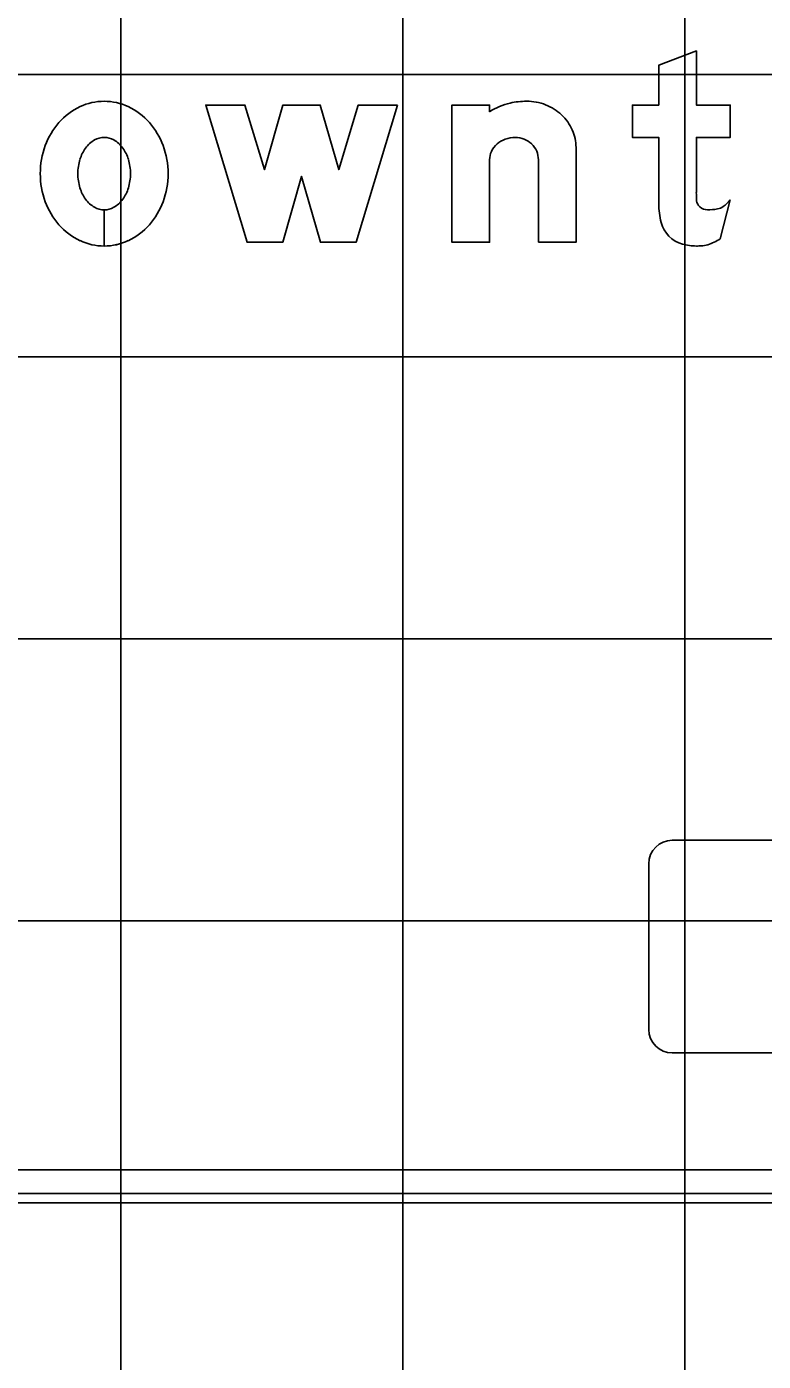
# Model space of a CAD drawing. Extents: x 2193008 to 2198143, y 1236112 to 1237864.
# Drawn here: x 2195802.04 to 2195807.26, y 1237191.98 to 1237201.45 of the extents above; entities that cross this region are included whole.
import ezdxf

# ---------------------------------------------------------------- set-up
doc = ezdxf.new("R2010")
doc.units = 0
for name, color, linetype in [('GSBWFILL', 7, 'Continuous'), ('GSCOLORFILL', 7, 'Continuous'), ('GSOUTLINE', 7, 'Continuous'), ('M-ROADS', 7, 'Continuous')]:
    doc.layers.add(name, color=color, linetype=linetype)

msp = doc.modelspace()

# ---------------------------------------------------------------- linework, layer by layer
at = {"layer": 'GSBWFILL'}
for p, q in [((2195805.6685, 1237200.5023), (2195805.6685, 1237199.9176)), ((2195806.9583, 1237199.9424), (2195807.0285, 1237200.2184)), ((2195802.5885, 1237199.8909), (2195802.5885, 1237200.1476)), ((2195802.5885, 1237200.1476), (2195802.5885, 1237199.8909))]:
    msp.add_line(p, q, dxfattribs=at)
for points in [[(2195806.7885, 1237200.2709), (2195806.7885, 1237200.6609), (2195807.0285, 1237200.6609), (2195807.0285, 1237200.8909), (2195806.7885, 1237200.8909), (2195806.7885, 1237201.2742), (2195806.5218, 1237201.1731), (2195806.5218, 1237200.8909), (2195806.3351, 1237200.8909), (2195806.3351, 1237200.6609), (2195806.5218, 1237200.6609), (2195806.5218, 1237200.1903)], [(2195805.3218, 1237200.8427), (2195805.3218, 1237200.8909), (2195805.0551, 1237200.8909), (2195805.0551, 1237199.9176), (2195805.3218, 1237199.9176), (2195805.3218, 1237200.5023)], [(2195805.6685, 1237199.9176), (2195805.9351, 1237199.9176), (2195805.9351, 1237200.5901)]]:
    msp.add_lwpolyline(points, dxfattribs=at)
msp.add_lwpolyline([(2195804.6685, 1237200.8909), (2195804.3751, 1237199.9176), (2195804.1218, 1237199.9176), (2195803.9885, 1237200.3842), (2195803.8551, 1237199.9176), (2195803.6018, 1237199.9176), (2195803.3085, 1237200.8909), (2195803.587, 1237200.8909), (2195803.725, 1237200.4328), (2195803.8559, 1237200.8909), (2195804.121, 1237200.8909), (2195804.2519, 1237200.4328), (2195804.39, 1237200.8909)], close=True, dxfattribs=at)
for centre, major_axis, ratio, start_param, end_param in [((2195802.6138, 1237200.4618), (0, 0.4615), 0.999994, 0.438571, 0.847388), ((2195802.5885, 1237200.5158), (0, 0.4018), 0.999994, 0, 0.438571), ((2195802.5885, 1237200.5158), (0, 0.4018), 0.999994, 5.844614, 6.283185), ((2195802.5631, 1237200.4618), (0, 0.4615), 0.999994, 5.435798, 5.844614), ((2195805.5798, 1237200.4378), (0, 0.4802), 0.999997, 0.235088, 0.567132), ((2195805.5843, 1237200.3842), (0, 0.5334), 0.999997, 0, 0.219986), ((2195805.5843, 1237200.5422), (0, 0.3754), 0.999997, 5.914285, 6.283185), ((2195805.5933, 1237200.5655), (0, 0.3503), 0.999997, 5.532258, 5.914285), ((2195802.6533, 1237200.4269), (0, 0.5141), 0.999994, 0.847388, 1.220117), ((2195802.5236, 1237200.4269), (0, 0.5141), 0.999994, 5.063069, 5.435798), ((2195805.6073, 1237200.5805), (0, 0.3299), 0.999997, 5.130076, 5.532258), ((2195802.621, 1237200.466), (0, 0.2035), 0.999994, 0.517724, 0.942), ((2195802.5885, 1237200.5232), (0, 0.1377), 0.999994, 0, 0.517724), ((2195802.5885, 1237200.5232), (0, 0.1377), 0.999994, 5.765461, 6.283185), ((2195802.5559, 1237200.466), (0, 0.2035), 0.999994, 5.341185, 5.765461), ((2195805.4958, 1237200.4763), (0, 0.1835), 0.999997, 0.345704, 0.715718), ((2195805.5047, 1237200.4515), (0, 0.2099), 0.999997, 0, 0.345704), ((2195805.5047, 1237200.493), (0, 0.1684), 0.999997, 5.900624, 6.283185), ((2195805.5066, 1237200.4975), (0, 0.1635), 0.999997, 5.51227, 5.900624), ((2195805.629, 1237200.5901), (0, 0.3062), 0.999997, 4.712389, 5.130076), ((2195802.7152, 1237200.4042), (0, 0.5801), 0.999994, 1.220117, 1.570796), ((2195802.6724, 1237200.4287), (0, 0.267), 0.999994, 0.942, 1.278197), ((2195802.5045, 1237200.4287), (0, 0.267), 0.999994, 5.004989, 5.341185), ((2195802.4617, 1237200.4042), (0, 0.5801), 0.999994, 4.712389, 5.063069), ((2195805.4607, 1237200.5023), (0, 0.1389), 0.999997, 1.126231, 1.570796), ((2195805.482, 1237200.4922), (0, 0.1625), 0.999997, 0.715718, 1.126231), ((2195805.5094, 1237200.5005), (0, 0.1594), 0.999997, 5.115435, 5.51227), ((2195805.5138, 1237200.5023), (0, 0.1546), 0.999997, 4.712389, 5.115435), ((2195802.7535, 1237200.4042), (0, 0.3517), 0.999994, 1.278197, 1.570796), ((2195802.4234, 1237200.4042), (0, 0.3517), 0.999994, 4.712389, 5.004989), ((2195802.7152, 1237200.4042), (0, 0.5801), 0.999994, 1.570796, 1.921476), ((2195802.7535, 1237200.4042), (0, 0.3517), 0.999994, 1.570796, 1.863396), ((2195802.4234, 1237200.4042), (0, 0.3517), 0.999994, 4.419789, 4.712389), ((2195802.4617, 1237200.4042), (0, 0.5801), 0.999994, 4.361709, 4.712389), ((2195802.6724, 1237200.3798), (0, 0.267), 0.999994, 1.863396, 2.199593), ((2195802.5045, 1237200.3798), (0, 0.267), 0.999994, 4.083593, 4.419789), ((2195808.4577, 1237200.2709), (0, 1.6693), 0.999992, 1.570796, 1.606005), ((2195802.6533, 1237200.3816), (0, 0.5141), 0.999994, 1.921476, 2.294205), ((2195802.621, 1237200.3424), (0, 0.2035), 0.999994, 2.199593, 2.623869), ((2195802.5559, 1237200.3424), (0, 0.2035), 0.999994, 3.659317, 4.083593), ((2195802.5236, 1237200.3816), (0, 0.5141), 0.999994, 3.98898, 4.361709), ((2195807.0392, 1237200.1903), (0, 0.5174), 0.999992, 1.570796, 1.830698), ((2195806.8651, 1237200.2251), (0, 0.0767), 0.999992, 1.74085, 2.407828), ((2195806.8675, 1237200.2278), (0, 0.0803), 0.999992, 2.407828, 3.141593), ((2195806.9215, 1237200.2521), (0, 0.1), 0.999992, 3.310762, 3.756278), ((2195806.853, 1237200.3493), (0, 0.2189), 0.999992, 3.756278, 4.071638), ((2195802.5885, 1237200.2852), (0, 0.1377), 0.999994, 2.623869, 3.141593), ((2195802.5885, 1237200.2852), (0, 0.1377), 0.999994, 3.142077, 3.659317), ((2195806.8675, 1237200.5686), (0, 0.4211), 0.999992, 3.141593, 3.310762), ((2195802.6138, 1237200.3467), (0, 0.4615), 0.999994, 2.294205, 2.703022), ((2195802.5631, 1237200.3467), (0, 0.4615), 0.999994, 3.580164, 3.98898), ((2195806.7486, 1237200.113), (0, 0.2167), 0.999992, 1.830698, 2.869526), ((2195802.5885, 1237200.2927), (0, 0.4018), 0.999994, 2.703022, 3.141593), ((2195802.5885, 1237200.2927), (0, 0.4018), 0.999994, 3.141759, 3.580164), ((2195806.7885, 1237200.256), (0, 0.3651), 0.999992, 2.869526, 3.141593), ((2195806.7885, 1237200.4167), (0, 0.5258), 0.999992, 3.141593, 3.205734), ((2195806.8083, 1237200.1082), (0, 0.2167), 0.999992, 3.205734, 3.427755), ((2195806.7799, 1237200.2047), (0, 0.3172), 0.999992, 3.427755, 3.738844)]:
    msp.add_ellipse(centre, major_axis=major_axis, ratio=ratio, start_param=start_param, end_param=end_param, dxfattribs=at)
at = {"layer": 'GSCOLORFILL'}
for p, q in [((2195805.6685, 1237200.5023), (2195805.6685, 1237199.9176)), ((2195806.9583, 1237199.9424), (2195807.0285, 1237200.2184)), ((2195802.5885, 1237199.8909), (2195802.5885, 1237200.1476)), ((2195802.5885, 1237200.1476), (2195802.5885, 1237199.8909)), ((2195816.2847, 1237195.6769), (2195806.6181, 1237195.6769)), ((2195806.4514, 1237195.5102), (2195806.4514, 1237194.3352)), ((2195806.6181, 1237194.1686), (2195816.2847, 1237194.1686)), ((2195815.9556, 1237193.3384), (2195795.9572, 1237193.3384)), ((2195795.9572, 1237193.1717), (2195815.9556, 1237193.1717))]:
    msp.add_line(p, q, dxfattribs=at)
for points in [[(2195806.7885, 1237200.2709), (2195806.7885, 1237200.6609), (2195807.0285, 1237200.6609), (2195807.0285, 1237200.8909), (2195806.7885, 1237200.8909), (2195806.7885, 1237201.2742), (2195806.5218, 1237201.1731), (2195806.5218, 1237200.8909), (2195806.3351, 1237200.8909), (2195806.3351, 1237200.6609), (2195806.5218, 1237200.6609), (2195806.5218, 1237200.1903)], [(2195805.3218, 1237200.8427), (2195805.3218, 1237200.8909), (2195805.0551, 1237200.8909), (2195805.0551, 1237199.9176), (2195805.3218, 1237199.9176), (2195805.3218, 1237200.5023)], [(2195805.6685, 1237199.9176), (2195805.9351, 1237199.9176), (2195805.9351, 1237200.5901)]]:
    msp.add_lwpolyline(points, dxfattribs=at)
msp.add_lwpolyline([(2195804.6685, 1237200.8909), (2195804.3751, 1237199.9176), (2195804.1218, 1237199.9176), (2195803.9885, 1237200.3842), (2195803.8551, 1237199.9176), (2195803.6018, 1237199.9176), (2195803.3085, 1237200.8909), (2195803.587, 1237200.8909), (2195803.725, 1237200.4328), (2195803.8559, 1237200.8909), (2195804.121, 1237200.8909), (2195804.2519, 1237200.4328), (2195804.39, 1237200.8909)], close=True, dxfattribs=at)
for centre, start, end in [((2195806.6181, 1237195.5102), 90, 180), ((2195806.6181, 1237194.3352), 180, 270)]:
    msp.add_arc(centre, 0.1667, start, end, dxfattribs=at)
for centre, major_axis, ratio, start_param, end_param in [((2195802.6138, 1237200.4618), (0, 0.4615), 0.999994, 0.438571, 0.847388), ((2195802.5885, 1237200.5158), (0, 0.4018), 0.999994, 0, 0.438571), ((2195802.5885, 1237200.5158), (0, 0.4018), 0.999994, 5.844614, 6.283185), ((2195802.5631, 1237200.4618), (0, 0.4615), 0.999994, 5.435798, 5.844614), ((2195805.5798, 1237200.4378), (0, 0.4802), 0.999997, 0.235088, 0.567132), ((2195805.5843, 1237200.3842), (0, 0.5334), 0.999997, 0, 0.219986), ((2195805.5843, 1237200.5422), (0, 0.3754), 0.999997, 5.914285, 6.283185), ((2195805.5933, 1237200.5655), (0, 0.3503), 0.999997, 5.532258, 5.914285), ((2195802.6533, 1237200.4269), (0, 0.5141), 0.999994, 0.847388, 1.220117), ((2195802.5236, 1237200.4269), (0, 0.5141), 0.999994, 5.063069, 5.435798), ((2195805.6073, 1237200.5805), (0, 0.3299), 0.999997, 5.130076, 5.532258), ((2195802.621, 1237200.466), (0, 0.2035), 0.999994, 0.517724, 0.942), ((2195802.5885, 1237200.5232), (0, 0.1377), 0.999994, 0, 0.517724), ((2195802.5885, 1237200.5232), (0, 0.1377), 0.999994, 5.765461, 6.283185), ((2195802.5559, 1237200.466), (0, 0.2035), 0.999994, 5.341185, 5.765461), ((2195805.4958, 1237200.4763), (0, 0.1835), 0.999997, 0.345704, 0.715718), ((2195805.5047, 1237200.4515), (0, 0.2099), 0.999997, 0, 0.345704), ((2195805.5047, 1237200.493), (0, 0.1684), 0.999997, 5.900624, 6.283185), ((2195805.5066, 1237200.4975), (0, 0.1635), 0.999997, 5.51227, 5.900624), ((2195805.629, 1237200.5901), (0, 0.3062), 0.999997, 4.712389, 5.130076), ((2195802.7152, 1237200.4042), (0, 0.5801), 0.999994, 1.220117, 1.570796), ((2195802.6724, 1237200.4287), (0, 0.267), 0.999994, 0.942, 1.278197), ((2195802.5045, 1237200.4287), (0, 0.267), 0.999994, 5.004989, 5.341185), ((2195802.4617, 1237200.4042), (0, 0.5801), 0.999994, 4.712389, 5.063069), ((2195805.4607, 1237200.5023), (0, 0.1389), 0.999997, 1.126231, 1.570796), ((2195805.482, 1237200.4922), (0, 0.1625), 0.999997, 0.715718, 1.126231), ((2195805.5094, 1237200.5005), (0, 0.1594), 0.999997, 5.115435, 5.51227), ((2195805.5138, 1237200.5023), (0, 0.1546), 0.999997, 4.712389, 5.115435), ((2195802.7535, 1237200.4042), (0, 0.3517), 0.999994, 1.278197, 1.570796), ((2195802.4234, 1237200.4042), (0, 0.3517), 0.999994, 4.712389, 5.004989), ((2195802.7152, 1237200.4042), (0, 0.5801), 0.999994, 1.570796, 1.921476), ((2195802.7535, 1237200.4042), (0, 0.3517), 0.999994, 1.570796, 1.863396), ((2195802.4234, 1237200.4042), (0, 0.3517), 0.999994, 4.419789, 4.712389), ((2195802.4617, 1237200.4042), (0, 0.5801), 0.999994, 4.361709, 4.712389), ((2195802.6724, 1237200.3798), (0, 0.267), 0.999994, 1.863396, 2.199593), ((2195802.5045, 1237200.3798), (0, 0.267), 0.999994, 4.083593, 4.419789), ((2195808.4577, 1237200.2709), (0, 1.6693), 0.999992, 1.570796, 1.606005), ((2195802.6533, 1237200.3816), (0, 0.5141), 0.999994, 1.921476, 2.294205), ((2195802.621, 1237200.3424), (0, 0.2035), 0.999994, 2.199593, 2.623869), ((2195802.5559, 1237200.3424), (0, 0.2035), 0.999994, 3.659317, 4.083593), ((2195802.5236, 1237200.3816), (0, 0.5141), 0.999994, 3.98898, 4.361709), ((2195807.0392, 1237200.1903), (0, 0.5174), 0.999992, 1.570796, 1.830698), ((2195806.8651, 1237200.2251), (0, 0.0767), 0.999992, 1.74085, 2.407828), ((2195806.8675, 1237200.2278), (0, 0.0803), 0.999992, 2.407828, 3.141593), ((2195806.9215, 1237200.2521), (0, 0.1), 0.999992, 3.310762, 3.756278), ((2195806.853, 1237200.3493), (0, 0.2189), 0.999992, 3.756278, 4.071638), ((2195802.5885, 1237200.2852), (0, 0.1377), 0.999994, 2.623869, 3.141593), ((2195802.5885, 1237200.2852), (0, 0.1377), 0.999994, 3.142077, 3.659317), ((2195806.8675, 1237200.5686), (0, 0.4211), 0.999992, 3.141593, 3.310762), ((2195802.6138, 1237200.3467), (0, 0.4615), 0.999994, 2.294205, 2.703022), ((2195802.5631, 1237200.3467), (0, 0.4615), 0.999994, 3.580164, 3.98898), ((2195806.7486, 1237200.113), (0, 0.2167), 0.999992, 1.830698, 2.869526), ((2195802.5885, 1237200.2927), (0, 0.4018), 0.999994, 2.703022, 3.141593), ((2195802.5885, 1237200.2927), (0, 0.4018), 0.999994, 3.141759, 3.580164), ((2195806.7885, 1237200.256), (0, 0.3651), 0.999992, 2.869526, 3.141593), ((2195806.7885, 1237200.4167), (0, 0.5258), 0.999992, 3.141593, 3.205734), ((2195806.8083, 1237200.1082), (0, 0.2167), 0.999992, 3.205734, 3.427755), ((2195806.7799, 1237200.2047), (0, 0.3172), 0.999992, 3.427755, 3.738844)]:
    msp.add_ellipse(centre, major_axis=major_axis, ratio=ratio, start_param=start_param, end_param=end_param, dxfattribs=at)
at = {"layer": 'GSOUTLINE'}
for p, q in [((2195805.6685, 1237200.5023), (2195805.6685, 1237199.9176)), ((2195806.9583, 1237199.9424), (2195807.0285, 1237200.2184))]:
    msp.add_line(p, q, dxfattribs=at)
for points in [[(2195806.7885, 1237200.2709), (2195806.7885, 1237200.6609), (2195807.0285, 1237200.6609), (2195807.0285, 1237200.8909), (2195806.7885, 1237200.8909), (2195806.7885, 1237201.2742), (2195806.5218, 1237201.1731), (2195806.5218, 1237200.8909), (2195806.3351, 1237200.8909), (2195806.3351, 1237200.6609), (2195806.5218, 1237200.6609), (2195806.5218, 1237200.1903)], [(2195805.3218, 1237200.8427), (2195805.3218, 1237200.8909), (2195805.0551, 1237200.8909), (2195805.0551, 1237199.9176), (2195805.3218, 1237199.9176), (2195805.3218, 1237200.5023)], [(2195805.6685, 1237199.9176), (2195805.9351, 1237199.9176), (2195805.9351, 1237200.5901)]]:
    msp.add_lwpolyline(points, dxfattribs=at)
msp.add_lwpolyline([(2195804.6685, 1237200.8909), (2195804.3751, 1237199.9176), (2195804.1218, 1237199.9176), (2195803.9885, 1237200.3842), (2195803.8551, 1237199.9176), (2195803.6018, 1237199.9176), (2195803.3085, 1237200.8909), (2195803.587, 1237200.8909), (2195803.725, 1237200.4328), (2195803.8559, 1237200.8909), (2195804.121, 1237200.8909), (2195804.2519, 1237200.4328), (2195804.39, 1237200.8909)], close=True, dxfattribs=at)
for centre, major_axis, ratio, start_param, end_param in [((2195802.6138, 1237200.4618), (0, 0.4615), 0.999994, 0.438571, 0.847388), ((2195802.5885, 1237200.5158), (0, 0.4018), 0.999994, 0, 0.438571), ((2195802.5885, 1237200.5158), (0, 0.4018), 0.999994, 5.844614, 6.283185), ((2195802.5631, 1237200.4618), (0, 0.4615), 0.999994, 5.435798, 5.844614), ((2195805.5798, 1237200.4378), (0, 0.4802), 0.999997, 0.235088, 0.567132), ((2195805.5843, 1237200.3842), (0, 0.5334), 0.999997, 0, 0.219986), ((2195805.5843, 1237200.5422), (0, 0.3754), 0.999997, 5.914285, 6.283185), ((2195805.5933, 1237200.5655), (0, 0.3503), 0.999997, 5.532258, 5.914285), ((2195802.6533, 1237200.4269), (0, 0.5141), 0.999994, 0.847388, 1.220117), ((2195802.5236, 1237200.4269), (0, 0.5141), 0.999994, 5.063069, 5.435798), ((2195805.6073, 1237200.5805), (0, 0.3299), 0.999997, 5.130076, 5.532258), ((2195802.621, 1237200.466), (0, 0.2035), 0.999994, 0.517724, 0.942), ((2195802.5885, 1237200.5232), (0, 0.1377), 0.999994, 0, 0.517724), ((2195802.5885, 1237200.5232), (0, 0.1377), 0.999994, 5.765461, 6.283185), ((2195802.5559, 1237200.466), (0, 0.2035), 0.999994, 5.341185, 5.765461), ((2195805.4958, 1237200.4763), (0, 0.1835), 0.999997, 0.345704, 0.715718), ((2195805.5047, 1237200.4515), (0, 0.2099), 0.999997, 0, 0.345704), ((2195805.5047, 1237200.493), (0, 0.1684), 0.999997, 5.900624, 6.283185), ((2195805.5066, 1237200.4975), (0, 0.1635), 0.999997, 5.51227, 5.900624), ((2195805.629, 1237200.5901), (0, 0.3062), 0.999997, 4.712389, 5.130076), ((2195802.7152, 1237200.4042), (0, 0.5801), 0.999994, 1.220117, 1.570796), ((2195802.6724, 1237200.4287), (0, 0.267), 0.999994, 0.942, 1.278197), ((2195802.5045, 1237200.4287), (0, 0.267), 0.999994, 5.004989, 5.341185), ((2195802.4617, 1237200.4042), (0, 0.5801), 0.999994, 4.712389, 5.063069), ((2195805.4607, 1237200.5023), (0, 0.1389), 0.999997, 1.126231, 1.570796), ((2195805.482, 1237200.4922), (0, 0.1625), 0.999997, 0.715718, 1.126231), ((2195805.5094, 1237200.5005), (0, 0.1594), 0.999997, 5.115435, 5.51227), ((2195805.5138, 1237200.5023), (0, 0.1546), 0.999997, 4.712389, 5.115435), ((2195802.7535, 1237200.4042), (0, 0.3517), 0.999994, 1.278197, 1.570796), ((2195802.4234, 1237200.4042), (0, 0.3517), 0.999994, 4.712389, 5.004989), ((2195802.7152, 1237200.4042), (0, 0.5801), 0.999994, 1.570796, 1.921476), ((2195802.7535, 1237200.4042), (0, 0.3517), 0.999994, 1.570796, 1.863396), ((2195802.4234, 1237200.4042), (0, 0.3517), 0.999994, 4.419789, 4.712389), ((2195802.4617, 1237200.4042), (0, 0.5801), 0.999994, 4.361709, 4.712389), ((2195802.6724, 1237200.3798), (0, 0.267), 0.999994, 1.863396, 2.199593), ((2195802.5045, 1237200.3798), (0, 0.267), 0.999994, 4.083593, 4.419789), ((2195808.4577, 1237200.2709), (0, 1.6693), 0.999992, 1.570796, 1.606005), ((2195802.6533, 1237200.3816), (0, 0.5141), 0.999994, 1.921476, 2.294205), ((2195802.621, 1237200.3424), (0, 0.2035), 0.999994, 2.199593, 2.623869), ((2195802.5559, 1237200.3424), (0, 0.2035), 0.999994, 3.659317, 4.083593), ((2195802.5236, 1237200.3816), (0, 0.5141), 0.999994, 3.98898, 4.361709), ((2195807.0392, 1237200.1903), (0, 0.5174), 0.999992, 1.570796, 1.830698), ((2195806.8651, 1237200.2251), (0, 0.0767), 0.999992, 1.74085, 2.407828), ((2195806.8675, 1237200.2278), (0, 0.0803), 0.999992, 2.407828, 3.141593), ((2195806.9215, 1237200.2521), (0, 0.1), 0.999992, 3.310762, 3.756278), ((2195806.853, 1237200.3493), (0, 0.2189), 0.999992, 3.756278, 4.071638), ((2195802.5885, 1237200.2852), (0, 0.1377), 0.999994, 2.623869, 3.141593), ((2195802.5885, 1237200.2852), (0, 0.1377), 0.999994, 3.141593, 3.659317), ((2195806.8675, 1237200.5686), (0, 0.4211), 0.999992, 3.141593, 3.310762), ((2195802.6138, 1237200.3467), (0, 0.4615), 0.999994, 2.294205, 2.703022), ((2195802.5631, 1237200.3467), (0, 0.4615), 0.999994, 3.580164, 3.98898), ((2195806.7486, 1237200.113), (0, 0.2167), 0.999992, 1.830698, 2.869526), ((2195802.5885, 1237200.2927), (0, 0.4018), 0.999994, 2.703022, 3.141593), ((2195802.5885, 1237200.2927), (0, 0.4018), 0.999994, 3.141593, 3.580164), ((2195806.7885, 1237200.256), (0, 0.3651), 0.999992, 2.869526, 3.141593), ((2195806.7885, 1237200.4167), (0, 0.5258), 0.999992, 3.141593, 3.205734), ((2195806.8083, 1237200.1082), (0, 0.2167), 0.999992, 3.205734, 3.427755), ((2195806.7799, 1237200.2047), (0, 0.3172), 0.999992, 3.427755, 3.738844)]:
    msp.add_ellipse(centre, major_axis=major_axis, ratio=ratio, start_param=start_param, end_param=end_param, dxfattribs=at)
at = {"layer": 'M-ROADS'}
for p, q in [((2195802.7065, 1237163.1062), (2195802.7065, 1237223.1062)), ((2195804.7065, 1237163.1062), (2195804.7065, 1237223.1062)), ((2195806.7065, 1237163.1062), (2195806.7065, 1237223.1062)), ((2195734.7065, 1237201.1062), (2195864.7065, 1237201.1062)), ((2195734.7065, 1237199.1062), (2195864.7065, 1237199.1062)), ((2195734.7065, 1237197.1062), (2195864.7065, 1237197.1062)), ((2195734.7065, 1237195.1062), (2195864.7065, 1237195.1062)), ((2195734.7065, 1237193.1062), (2195864.7065, 1237193.1062))]:
    msp.add_line(p, q, dxfattribs=at)

doc.saveas('drawing.dxf')
